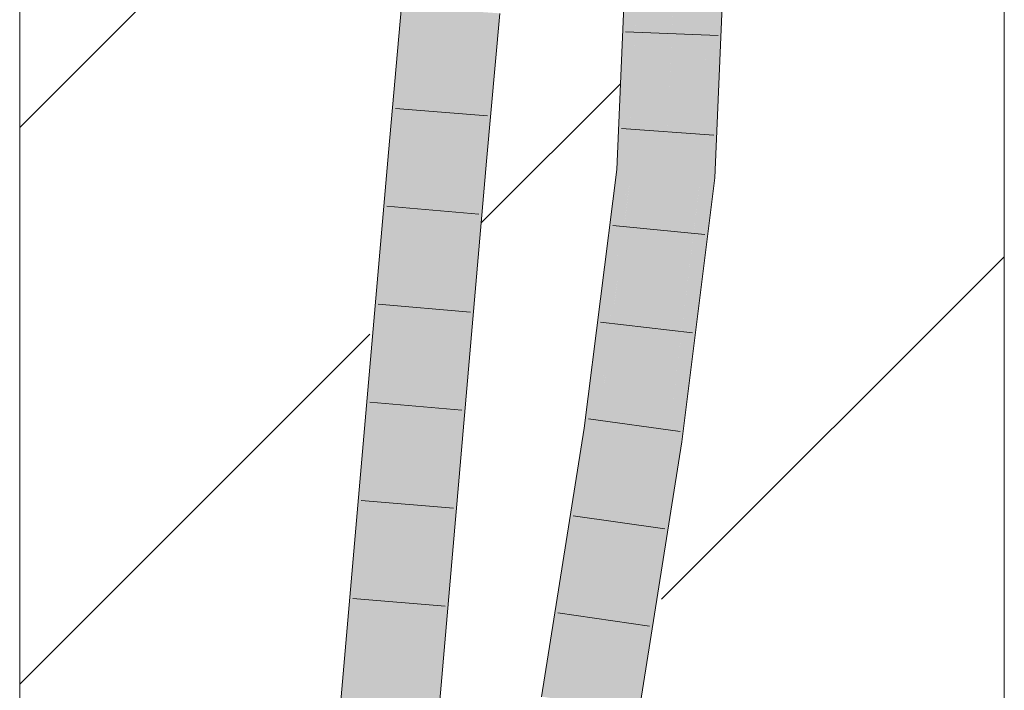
# Model space of a CAD drawing. Extents: x -620 to 300, y 62 to 1162.
# Tile 297 of 322: x 172.84 to 175.34, y 1028.34 to 1030.05. Entities that reach past the tile are written whole.
import ezdxf
from ezdxf.lldxf.tags import DXFTag

# ---------------------------------------------------------------- set-up
doc = ezdxf.new("R2010")
doc.units = 0
doc.layers.get('0').update_dxf_attribs({"lineweight": 13})
doc.layers.add('E_Detail_Linie_Text_Bem', color=7, linetype='Continuous', lineweight=13)
for name, color, linetype, lineweight, true_color in [('E_Detail_Wandschraffur', 7, 'Continuous', 5, 0xc0c0c0), ('E_Leerrohr 25-A06G94UQ8I', 7, 'Continuous', 9, 0xff8000), ('E_Leerrohr 25-Shading', 7, 'Continuous', 9, 0xff8000)]:
    doc.layers.add(name, color=color, linetype=linetype, lineweight=lineweight, true_color=true_color)
tags = doc.linetypes.add('fein_strichliert', pattern=[4, 1, -2, 1]).pattern_tags.tags
tags[8:9] = [DXFTag(74, 4), DXFTag(75, 0), DXFTag(340, '0'), DXFTag(46, 0.0), DXFTag(50, 0.0), DXFTag(44, 0.0), DXFTag(45, 0.0)]
tags[6:7] = [DXFTag(74, 4), DXFTag(75, 0), DXFTag(340, '0'), DXFTag(46, 0.0), DXFTag(50, 0.0), DXFTag(44, 0.0), DXFTag(45, 0.0)]
tags[4:5] = [DXFTag(74, 4), DXFTag(75, 0), DXFTag(340, '0'), DXFTag(46, 0.0), DXFTag(50, 0.0), DXFTag(44, 0.0), DXFTag(45, 0.0)]

# ---------------------------------------------------------------- blocks, each defined once
blk = doc.blocks.new('Shading-A06G94F38I', base_point=(240.4925, 861.0052))
at = {"layer": 'E_Leerrohr 25-Shading', "color": 43, "true_color": 0xd7ab7f}
for points in [[(174.3682, 1029.6676), (174.3824, 1030.2524), (174.3575, 1029.6685)], [(174.3682, 1029.6676), (174.4106, 1030.2694), (174.3824, 1030.2524), (174.3847, 1030.2697)], [(174.4171, 1030.2694), (174.4106, 1030.2694), (174.3864, 1029.666), (174.3682, 1029.6676)], [(174.4078, 1030.0865), (174.3864, 1029.666), (174.4197, 1030.2689), (174.394, 1029.6653)], [(174.6112, 1029.7542), (174.5965, 1030.2678), (174.5899, 1029.6486), (174.5869, 1030.0431)], [(174.5965, 1030.2678), (174.6112, 1029.7542), (174.5983, 1030.2678)], [(174.6112, 1029.7542), (174.6331, 1030.2675), (174.5983, 1030.2678)], [(173.7793, 1029.7109), (173.7987, 1029.7412), (173.8109, 1030.0828), (173.8122, 1029.9398)], [(173.7793, 1029.7109), (173.8109, 1030.0828), (173.7932, 1029.8844)], [(173.8218, 1030.082), (173.8109, 1030.0828), (173.8122, 1029.9398)], [(173.8137, 1029.7645), (173.8399, 1030.0807), (173.8122, 1029.9398), (173.8218, 1030.082)], [(173.8474, 1030.0802), (173.8399, 1030.0807), (173.8141, 1029.708), (173.8137, 1029.7645)], [(174.0267, 1030.0673), (174.0238, 1030.0675), (174.0043, 1029.6915), (173.9903, 1029.6927)], [(174.0267, 1030.0673), (174.0043, 1029.6915), (174.0168, 1029.8241)], [(174.0043, 1029.6915), (174.0267, 1029.6896), (174.0396, 1030.0664), (174.0603, 1030.0649)], [(174.0396, 1030.0664), (174.0267, 1030.0673), (174.0168, 1029.8241)], [(174.5869, 1030.0431), (174.5701, 1029.6503), (174.5899, 1029.6486)], [(173.7987, 1029.7412), (173.8137, 1029.7645), (173.8122, 1029.9398)], [(173.7932, 1029.8844), (173.7777, 1029.7112), (173.7793, 1029.7109)], [(173.809, 1029.7084), (173.8137, 1029.7645), (173.7966, 1029.7095), (173.7987, 1029.7412)], [(173.8141, 1029.708), (173.8137, 1029.7645), (173.809, 1029.7084)], [(174.6112, 1029.7542), (174.5899, 1029.6486), (174.6066, 1029.6471)], [(173.7987, 1029.7412), (173.7793, 1029.7109), (173.7966, 1029.7095)], [(173.7777, 1029.7112), (173.4691, 1026.1431), (173.7793, 1029.7109), (173.5029, 1026.1404)], [(173.7793, 1029.7109), (173.5029, 1026.1404), (173.7389, 1028.8374), (173.5056, 1026.1403)], [(173.7966, 1029.7095), (173.7793, 1029.7109), (173.7389, 1028.8374)], [(173.809, 1029.7084), (173.7966, 1029.7095), (173.7389, 1028.8374)], [(173.7389, 1028.8374), (173.8141, 1029.708), (173.809, 1029.7084)], [(173.9767, 1029.3862), (173.9903, 1029.6927), (173.6819, 1026.1266)], [(174.0267, 1029.6896), (174.0043, 1029.6915), (173.9518, 1028.8231), (173.9767, 1029.3862)], [(174.0043, 1029.6915), (173.9903, 1029.6927), (173.9767, 1029.3862)], [(174.3682, 1029.6676), (174.3575, 1029.6685), (174.2944, 1029.0083), (174.275, 1029.0111)], [(174.3864, 1029.666), (174.3682, 1029.6676), (174.3063, 1029.0066), (174.2944, 1029.0083)], [(174.3426, 1029.3054), (174.3063, 1029.0066), (174.3939, 1029.6649), (174.3113, 1029.006)], [(174.3864, 1029.666), (174.3426, 1029.3054), (174.394, 1029.6653), (174.3939, 1029.6649)], [(174.5701, 1029.6503), (174.4863, 1028.9811), (174.5701, 1029.6503), (174.4886, 1028.9807)], [(174.5728, 1029.3771), (174.5701, 1029.6503), (174.5145, 1028.9771), (174.5663, 1029.6185)], [(174.5701, 1029.6503), (174.5728, 1029.3771), (174.5899, 1029.6486)], [(174.5728, 1029.3771), (174.6066, 1029.6471), (174.5899, 1029.6486)], [(174.5663, 1029.6185), (174.4886, 1028.9807), (174.5145, 1028.9771)], [(173.9518, 1028.8231), (173.9767, 1029.3862), (173.6958, 1026.1255), (173.6819, 1026.1266)], [(174.5728, 1029.3771), (174.5145, 1028.9771), (174.5225, 1028.976)], [(174.275, 1029.0111), (174.1667, 1028.3289), (174.2208, 1028.436), (174.203, 1028.3236)], [(174.2944, 1029.0083), (174.275, 1029.0111), (174.2208, 1028.436)], [(174.3063, 1029.0066), (174.2944, 1029.0083), (174.2208, 1028.436)], [(174.2208, 1028.436), (174.3113, 1029.006), (174.3063, 1029.0066)], [(174.483, 1028.9464), (174.4863, 1028.9811), (174.3779, 1028.2983)], [(174.4325, 1028.4084), (174.4886, 1028.9807), (174.483, 1028.9464)], [(174.4325, 1028.4084), (174.4965, 1028.8116), (174.4886, 1028.9807), (174.5145, 1028.9771)], [(174.4886, 1028.9807), (174.4863, 1028.9811), (174.483, 1028.9464)], [(174.4965, 1028.8116), (174.5225, 1028.976), (174.5145, 1028.9771)], [(174.4325, 1028.4084), (174.483, 1028.9464), (174.4127, 1028.2933), (174.3779, 1028.2983)], [(173.9518, 1028.8231), (173.7749, 1026.9591), (173.7184, 1026.1237), (173.7013, 1026.125)], [(174.4127, 1028.2933), (174.4141, 1028.2931), (174.4325, 1028.4084)]]:
    blk.add_solid(points, dxfattribs=at)
at = {"layer": 'E_Leerrohr 25-Shading', "color": 31, "true_color": 0xfabd7f}
for points in [[(174.4197, 1030.2693), (174.394, 1029.6653), (174.5011, 1030.1055), (174.4202, 1029.6631)], [(174.482, 1029.6578), (174.5701, 1029.6503), (174.5081, 1030.2686), (174.5965, 1030.2678)], [(174.4202, 1029.6631), (174.482, 1029.6578), (174.5011, 1030.1055)], [(173.8474, 1030.0802), (173.8141, 1029.708), (173.8975, 1030.0765), (173.8683, 1029.7032)], [(173.8683, 1029.7032), (173.9022, 1029.7003), (173.8975, 1030.0765), (173.9356, 1030.0739)], [(173.9022, 1029.7003), (173.9903, 1029.6927), (173.9356, 1030.0739), (174.0238, 1030.0675)], [(173.8141, 1029.708), (173.7389, 1028.8374), (173.5937, 1026.1334), (173.5601, 1026.136)], [(173.8683, 1029.7032), (173.8141, 1029.708), (173.5937, 1026.1334)], [(173.9022, 1029.7003), (173.8683, 1029.7032), (173.5937, 1026.1334)], [(173.5937, 1026.1334), (173.6819, 1026.1266), (173.9022, 1029.7003), (173.9903, 1029.6927)], [(174.4202, 1029.6631), (174.394, 1029.6653), (174.3113, 1029.006)], [(174.4819, 1029.6578), (174.4202, 1029.6631), (174.3932, 1028.9943), (174.3113, 1029.006)], [(174.3932, 1028.9943), (174.3988, 1028.9935), (174.4819, 1029.6578), (174.482, 1029.6578)], [(174.3988, 1028.9935), (174.4863, 1028.9811), (174.482, 1029.6578), (174.5701, 1029.6503)], [(174.3113, 1029.006), (174.2208, 1028.436), (174.2904, 1028.3109), (174.2063, 1028.3231)], [(174.3932, 1028.9943), (174.3113, 1029.006), (174.2904, 1028.3109)], [(174.3988, 1028.9935), (174.3932, 1028.9943), (174.2904, 1028.3109)], [(174.2904, 1028.3109), (174.3779, 1028.2983), (174.3988, 1028.9935), (174.4863, 1028.9811)], [(173.7389, 1028.8374), (173.5056, 1026.1403), (173.5601, 1026.136)], [(174.2208, 1028.436), (174.203, 1028.3236), (174.2063, 1028.3231)]]:
    blk.add_solid(points, dxfattribs=at)
blk = doc.blocks.new('Referenz-A06G94UU8I')
at = {"layer": 'E_Detail_Linie_Text_Bem', "linetype": 'Continuous', "ltscale": 0.13}
for p, q in [((172.8415, 1020.6928), (172.8415, 1032.4928)), ((175.3415, 1032.4928), (175.3415, 992.4928))]:
    blk.add_line(p, q, dxfattribs=at)
at = {"layer": 'E_Detail_Wandschraffur', "linetype": 'ByBlock', "ltscale": 0.13}
for p, q in [((172.8415, 1029.7749), (173.8113, 1030.7447)), ((174.4714, 1028.5763), (175.3415, 1029.4464))]:
    blk.add_line(p, q, dxfattribs=at)
at = {"layer": 'E_Detail_Wandschraffur', "linetype": 'fein_strichliert', "ltscale": 0.13}
for p, q in [((174.0131, 1029.5323), (174.3668, 1029.8859)), ((172.8415, 1028.3607), (173.7302, 1029.2494))]:
    blk.add_line(p, q, dxfattribs=at)
at = {"layer": 'E_Leerrohr 25-A06G94UQ8I', "linetype": 'Continuous', "ltscale": 0.13}
for p, q in [((174.3575, 1029.6685), (174.3831, 1030.2697)), ((174.6066, 1029.6471), (174.6331, 1030.2675)), ((173.7777, 1029.7111), (173.8109, 1030.0828)), ((174.0267, 1029.6895), (174.0603, 1030.0649)), ((174.6146, 1030.0086), (174.3798, 1030.0181)), ((174.0295, 1029.8043), (173.7953, 1029.8235)), ((174.6038, 1029.7551), (174.3694, 1029.7721)), ((173.4691, 1026.143), (173.7777, 1029.7111)), ((173.7184, 1026.1237), (174.0267, 1029.6895)), ((174.275, 1029.0111), (174.3575, 1029.6685)), ((174.5225, 1028.9759), (174.6066, 1029.6471)), ((174.0076, 1029.5548), (173.7734, 1029.575)), ((174.5811, 1029.5034), (174.3472, 1029.5262)), ((173.986, 1029.3058), (173.7519, 1029.3259)), ((174.5497, 1029.2529), (174.3163, 1029.2806)), ((173.9645, 1029.0568), (173.7303, 1029.0767)), ((174.5183, 1029.0024), (174.2856, 1029.035)), ((174.1667, 1028.3288), (174.275, 1029.0111)), ((174.4141, 1028.2931), (174.5225, 1028.9759)), ((173.943, 1028.8078), (173.7088, 1028.8276)), ((174.4799, 1028.755), (174.2472, 1028.7883)), ((173.9214, 1028.5588), (173.6873, 1028.5784)), ((174.4407, 1028.508), (174.2081, 1028.5415))]:
    blk.add_line(p, q, dxfattribs=at)

msp = doc.modelspace()

# ---------------------------------------------------------------- block references
at = {"color": 8, "lineweight": 25, "ltscale": 0.25, "true_color": 0x808080}
msp.add_blockref('Referenz-A06G94UU8I', (0, 0), dxfattribs=at)
msp.add_blockref('Shading-A06G94F38I', (240.4925, 861.0052))

doc.saveas('drawing.dxf')
